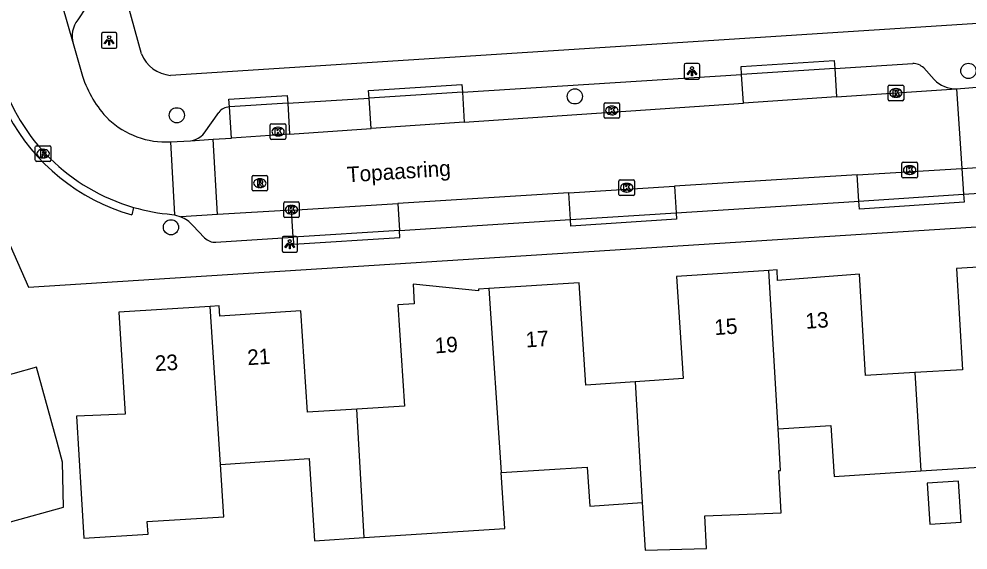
# Model space of a CAD drawing. Extents: x 159628 to 160723, y 388176 to 389416.
# Drawn here: x 160150.8 to 160211.8, y 388380.9 to 388415.1 of the extents above; entities that cross this region are included whole.
import ezdxf

# ---------------------------------------------------------------- set-up
doc = ezdxf.new("R2010")
doc.units = 0
for name, color, linetype in [('IMGEO_Boom', 7, 'Continuous'), ('IMGEO_Kolk', 7, 'Continuous'), ('IMGEO_Lichtpunt', 7, 'Continuous'), ('IMGEO_Openbare_ruimte_label', 7, 'Continuous'), ('IMGEO_Pand', 7, 'Continuous'), ('IMGEO_Pand_nummerreeks', 7, 'Continuous'), ('IMGEO_Parkeervlak_open', 7, 'Continuous'), ('IMGEO_Rijbaan_lokaal_open', 7, 'Continuous'), ('IMGEO_Rioolput', 7, 'Continuous'), ('IMGEO_Voetpad_open', 7, 'Continuous')]:
    doc.layers.add(name, color=color, linetype=linetype)

msp = doc.modelspace()

# ---------------------------------------------------------------- linework, layer by layer
at = {"layer": 'IMGEO_Boom'}
for centre in [(160211.861, 388411.787), (160186.535, 388410.145), (160160.917, 388408.929), (160160.543, 388401.717)]:
    msp.add_circle(centre, 0.489, dxfattribs=at)
at = {"layer": 'IMGEO_Kolk'}
for p, q in [((160206.692, 388409.942), (160206.692, 388410.794)), ((160206.767, 388410.868), (160207.619, 388410.868)), ((160207.18, 388410.648), (160207.205, 388410.648)), ((160207.693, 388410.794), (160207.693, 388409.942)), ((160207.619, 388409.868), (160206.767, 388409.868)), ((160207.203, 388410.088), (160207.178, 388410.088)), ((160188.414, 388408.813), (160188.414, 388409.665)), ((160188.489, 388409.739), (160189.341, 388409.739)), ((160188.902, 388409.519), (160188.927, 388409.519)), ((160189.415, 388409.665), (160189.415, 388408.813)), ((160189.341, 388408.739), (160188.489, 388408.739)), ((160188.925, 388408.959), (160188.9, 388408.959)), ((160166.934, 388407.454), (160166.934, 388408.306)), ((160167.009, 388408.38), (160167.861, 388408.38)), ((160167.422, 388408.16), (160167.447, 388408.16)), ((160167.935, 388408.306), (160167.935, 388407.454)), ((160167.861, 388407.38), (160167.009, 388407.38)), ((160167.445, 388407.6), (160167.42, 388407.6)), ((160207.578, 388404.976), (160207.578, 388405.828)), ((160207.653, 388405.902), (160208.505, 388405.902)), ((160208.066, 388405.682), (160208.091, 388405.682)), ((160208.579, 388405.828), (160208.579, 388404.976)), ((160208.505, 388404.902), (160207.653, 388404.902)), ((160208.089, 388405.122), (160208.064, 388405.122)), ((160189.37, 388403.837), (160189.37, 388404.689)), ((160189.445, 388404.763), (160190.297, 388404.763)), ((160189.858, 388404.543), (160189.883, 388404.543)), ((160190.371, 388404.689), (160190.371, 388403.837)), ((160190.297, 388403.763), (160189.445, 388403.763)), ((160189.881, 388403.983), (160189.856, 388403.983)), ((160167.796, 388402.421), (160167.796, 388403.273)), ((160167.871, 388403.347), (160168.723, 388403.347)), ((160168.284, 388403.127), (160168.309, 388403.127)), ((160168.797, 388403.273), (160168.797, 388402.421)), ((160168.307, 388402.567), (160168.282, 388402.567)), ((160168.723, 388402.347), (160167.871, 388402.347))]:
    msp.add_line(p, q, dxfattribs=at)
for points in [[(160206.692, 388409.942), (160206.692, 388410.794)], [(160206.767, 388410.868), (160207.619, 388410.868)], [(160207.013, 388410.568), (160207.136, 388410.568), (160207.136, 388410.417), (160207.266, 388410.568), (160207.43, 388410.568), (160207.284, 388410.417), (160207.437, 388410.168), (160207.285, 388410.168), (160207.2, 388410.332), (160207.136, 388410.265), (160207.136, 388410.168), (160207.013, 388410.168), (160207.013, 388410.568)], [(160207.693, 388410.794), (160207.693, 388409.942)], [(160207.619, 388409.868), (160206.767, 388409.868)], [(160188.414, 388408.813), (160188.414, 388409.665)], [(160188.489, 388409.739), (160189.341, 388409.739)], [(160188.735, 388409.439), (160188.858, 388409.439), (160188.858, 388409.288), (160188.988, 388409.439), (160189.152, 388409.439), (160189.006, 388409.288), (160189.159, 388409.039), (160189.007, 388409.039), (160188.922, 388409.203), (160188.858, 388409.136), (160188.858, 388409.039), (160188.735, 388409.039), (160188.735, 388409.439)], [(160189.415, 388409.665), (160189.415, 388408.813)], [(160189.341, 388408.739), (160188.489, 388408.739)], [(160166.934, 388407.454), (160166.934, 388408.306)], [(160167.009, 388408.38), (160167.861, 388408.38)], [(160167.255, 388408.08), (160167.378, 388408.08), (160167.378, 388407.929), (160167.508, 388408.08), (160167.672, 388408.08), (160167.526, 388407.929), (160167.679, 388407.68), (160167.527, 388407.68), (160167.442, 388407.844), (160167.378, 388407.777), (160167.378, 388407.68), (160167.255, 388407.68), (160167.255, 388408.08)], [(160167.935, 388408.306), (160167.935, 388407.454)], [(160167.861, 388407.38), (160167.009, 388407.38)], [(160207.578, 388404.976), (160207.578, 388405.828)], [(160207.653, 388405.902), (160208.505, 388405.902)], [(160207.899, 388405.602), (160208.022, 388405.602), (160208.022, 388405.451), (160208.152, 388405.602), (160208.316, 388405.602), (160208.17, 388405.451), (160208.323, 388405.202), (160208.171, 388405.202), (160208.086, 388405.366), (160208.022, 388405.299), (160208.022, 388405.202), (160207.899, 388405.202), (160207.899, 388405.602)], [(160208.579, 388405.828), (160208.579, 388404.976)], [(160208.505, 388404.902), (160207.653, 388404.902)], [(160189.37, 388403.837), (160189.37, 388404.689)], [(160189.445, 388404.763), (160190.297, 388404.763)], [(160189.691, 388404.463), (160189.814, 388404.463), (160189.814, 388404.312), (160189.944, 388404.463), (160190.108, 388404.463), (160189.962, 388404.312), (160190.115, 388404.063), (160189.963, 388404.063), (160189.878, 388404.227), (160189.814, 388404.16), (160189.814, 388404.063), (160189.691, 388404.063), (160189.691, 388404.463)], [(160190.371, 388404.689), (160190.371, 388403.837)], [(160190.297, 388403.763), (160189.445, 388403.763)], [(160167.796, 388402.421), (160167.796, 388403.273)], [(160167.871, 388403.347), (160168.723, 388403.347)], [(160168.117, 388403.047), (160168.24, 388403.047), (160168.24, 388402.896), (160168.37, 388403.047), (160168.534, 388403.047), (160168.388, 388402.896), (160168.541, 388402.647), (160168.389, 388402.647), (160168.304, 388402.811), (160168.24, 388402.744), (160168.24, 388402.647), (160168.117, 388402.647), (160168.117, 388403.047)], [(160168.797, 388403.273), (160168.797, 388402.421)], [(160168.723, 388402.347), (160167.871, 388402.347)]]:
    msp.add_lwpolyline(points, dxfattribs=at)
for centre, start, end in [((160206.769, 388410.792), 91.55205, 178.44795), ((160206.769, 388410.792), 91.55205, 178.44795), ((160207.617, 388410.792), 1.55205, 88.44795), ((160207.617, 388410.792), 1.55205, 88.44795), ((160206.769, 388409.944), 181.55205, 268.44795), ((160206.769, 388409.944), 181.55205, 268.44795), ((160207.617, 388409.944), 271.55205, 358.44795), ((160207.617, 388409.944), 271.55205, 358.44795), ((160188.491, 388409.663), 91.55205, 178.44795), ((160188.491, 388409.663), 91.55205, 178.44795), ((160189.339, 388409.663), 1.55205, 88.44795), ((160189.339, 388409.663), 1.55205, 88.44795), ((160188.491, 388408.815), 181.55205, 268.44795), ((160188.491, 388408.815), 181.55205, 268.44795), ((160189.339, 388408.815), 271.55205, 358.44795), ((160189.339, 388408.815), 271.55205, 358.44795), ((160167.011, 388408.304), 91.55205, 178.44795), ((160167.011, 388408.304), 91.55205, 178.44795), ((160167.859, 388408.304), 1.55205, 88.44795), ((160167.859, 388408.304), 1.55205, 88.44795), ((160167.011, 388407.456), 181.55205, 268.44795), ((160167.011, 388407.456), 181.55205, 268.44795), ((160167.859, 388407.456), 271.55205, 358.44795), ((160167.859, 388407.456), 271.55205, 358.44795), ((160207.655, 388405.826), 91.55205, 178.44795), ((160207.655, 388405.826), 91.55205, 178.44795), ((160208.503, 388405.826), 1.55205, 88.44795), ((160208.503, 388405.826), 1.55205, 88.44795), ((160207.655, 388404.978), 181.55205, 268.44795), ((160207.655, 388404.978), 181.55205, 268.44795), ((160208.503, 388404.978), 271.55205, 358.44795), ((160208.503, 388404.978), 271.55205, 358.44795), ((160189.447, 388404.687), 91.55205, 178.44795), ((160189.447, 388404.687), 91.55205, 178.44795), ((160190.295, 388404.687), 1.55205, 88.44795), ((160190.295, 388404.687), 1.55205, 88.44795), ((160189.447, 388403.839), 181.55205, 268.44795), ((160189.447, 388403.839), 181.55205, 268.44795), ((160190.295, 388403.839), 271.55205, 358.44795), ((160190.295, 388403.839), 271.55205, 358.44795), ((160167.873, 388403.271), 91.55205, 178.44795), ((160167.873, 388403.271), 91.55205, 178.44795), ((160168.721, 388403.271), 1.55205, 88.44795), ((160168.721, 388403.271), 1.55205, 88.44795), ((160167.873, 388402.423), 181.55205, 268.44795), ((160167.873, 388402.423), 181.55205, 268.44795), ((160168.721, 388402.423), 271.55205, 358.44795), ((160168.721, 388402.423), 271.55205, 358.44795)]:
    msp.add_arc(centre, 0.0765, start, end, dxfattribs=at)
for centre, major_axis, ratio, start_param, end_param in [((160207.179, 388410.368), (-0.387, 0.002), 0.722429, 4.712389, 7.853982), ((160207.204, 388410.368), (-0.39, 0.002), 0.717154, 1.570796, 4.712389), ((160188.901, 388409.239), (-0.387, 0.002), 0.722429, 4.712389, 7.853982), ((160188.926, 388409.239), (-0.39, 0.002), 0.717154, 1.570796, 4.712389), ((160167.421, 388407.88), (-0.387, 0.002), 0.722429, 4.712389, 7.853982), ((160167.446, 388407.88), (-0.39, 0.002), 0.717154, 1.570796, 4.712389), ((160208.065, 388405.402), (-0.387, 0.002), 0.722429, 4.712389, 7.853982), ((160208.09, 388405.402), (-0.39, 0.002), 0.717154, 1.570796, 4.712389), ((160189.857, 388404.263), (-0.387, 0.002), 0.722429, 4.712389, 7.853982), ((160189.882, 388404.263), (-0.39, 0.002), 0.717154, 1.570796, 4.712389), ((160168.283, 388402.847), (-0.387, 0.002), 0.722429, 4.712389, 7.853982), ((160168.308, 388402.847), (-0.39, 0.002), 0.717154, 1.570796, 4.712389)]:
    msp.add_ellipse(centre, major_axis=major_axis, ratio=ratio, start_param=start_param, end_param=end_param, dxfattribs=at)
at = {"layer": 'IMGEO_Lichtpunt'}
for p, q in [((160156.063, 388414.154), (160156.063, 388413.347)), ((160156.063, 388414.154), (160156.063, 388413.347)), ((160156.965, 388414.249), (160156.157, 388414.249)), ((160156.965, 388414.249), (160156.157, 388414.249)), ((160157.059, 388413.347), (160157.059, 388414.154)), ((160157.059, 388413.347), (160157.059, 388414.154)), ((160156.157, 388413.253), (160156.965, 388413.253)), ((160156.157, 388413.253), (160156.965, 388413.253)), ((160194.473, 388412.261), (160193.665, 388412.261)), ((160194.473, 388412.261), (160193.665, 388412.261)), ((160193.571, 388412.166), (160193.571, 388411.359)), ((160193.571, 388412.166), (160193.571, 388411.359)), ((160194.567, 388411.359), (160194.567, 388412.166)), ((160194.567, 388411.359), (160194.567, 388412.166)), ((160193.665, 388411.265), (160194.473, 388411.265)), ((160193.665, 388411.265), (160194.473, 388411.265)), ((160167.688, 388401.026), (160167.688, 388400.219)), ((160167.688, 388401.026), (160167.688, 388400.219)), ((160168.59, 388401.121), (160167.782, 388401.121)), ((160168.59, 388401.121), (160167.782, 388401.121)), ((160168.684, 388400.219), (160168.684, 388401.026)), ((160168.684, 388400.219), (160168.684, 388401.026)), ((160167.782, 388400.125), (160168.59, 388400.125)), ((160167.782, 388400.125), (160168.59, 388400.125))]:
    msp.add_line(p, q, dxfattribs=at)
for points in [[(160156.437, 388413.818), (160156.476, 388413.79), (160156.288, 388413.528), (160156.25, 388413.555), (160156.437, 388413.818)], [(160156.539, 388413.77), (160156.586, 388413.77), (160156.586, 388413.448), (160156.539, 388413.448), (160156.539, 388413.77)], [(160156.649, 388413.79), (160156.687, 388413.817), (160156.874, 388413.555), (160156.835, 388413.527), (160156.649, 388413.79)], [(160193.945, 388411.83), (160193.984, 388411.802), (160193.796, 388411.54), (160193.758, 388411.567), (160193.945, 388411.83)], [(160194.047, 388411.782), (160194.094, 388411.782), (160194.094, 388411.46), (160194.047, 388411.46), (160194.047, 388411.782)], [(160194.157, 388411.802), (160194.195, 388411.829), (160194.382, 388411.567), (160194.343, 388411.539), (160194.157, 388411.802)], [(160168.062, 388400.69), (160168.101, 388400.662), (160167.913, 388400.4), (160167.875, 388400.427), (160168.062, 388400.69)], [(160168.164, 388400.642), (160168.211, 388400.642), (160168.211, 388400.32), (160168.164, 388400.32), (160168.164, 388400.642)], [(160168.274, 388400.662), (160168.312, 388400.689), (160168.499, 388400.427), (160168.46, 388400.399), (160168.274, 388400.662)]]:
    msp.add_lwpolyline(points, dxfattribs=at)
for centre in [(160156.562, 388413.952), (160194.07, 388411.964), (160168.187, 388400.824)]:
    msp.add_circle(centre, 0.0994, dxfattribs=at)
for centre, start, end in [((160156.157, 388414.154), 90, 180), ((160156.157, 388414.154), 90, 180), ((160156.965, 388414.154), 0, 90), ((160156.965, 388414.154), 0, 90), ((160156.157, 388413.347), 180, 270), ((160156.157, 388413.347), 180, 270), ((160156.965, 388413.347), 270, 0), ((160156.965, 388413.347), 270, 360), ((160193.665, 388412.166), 90, 180), ((160193.665, 388412.166), 90, 180), ((160194.473, 388412.166), 0, 90), ((160194.473, 388412.166), 0, 90), ((160193.665, 388411.359), 180, 270), ((160193.665, 388411.359), 180, 270), ((160194.473, 388411.359), 270, 0), ((160194.473, 388411.359), 270, 360), ((160167.782, 388401.026), 90, 180), ((160167.782, 388401.026), 90, 180), ((160168.59, 388401.026), 0, 90), ((160168.59, 388401.026), 0, 90), ((160167.782, 388400.219), 180, 270), ((160167.782, 388400.219), 180, 270), ((160168.59, 388400.219), 270, 0), ((160168.59, 388400.219), 270, 360)]:
    msp.add_arc(centre, 0.0946, start, end, dxfattribs=at)
at = {"layer": 'IMGEO_Pand'}
for points in [[(160216.897, 388400.086), (160216.268, 388400.046), (160216.308, 388399.379), (160211.089, 388399.071), (160211.474, 388392.547), (160208.415, 388392.367)], [(160199.008, 388398.935), (160193.073, 388398.549), (160193.51, 388391.977), (160190.419, 388391.771)], [(160208.415, 388392.367), (160205.23, 388392.18), (160204.845, 388398.705), (160199.567, 388398.291), (160199.554, 388398.971), (160199.008, 388398.935)], [(160199.609, 388388.74), (160199.008, 388398.935)], [(160145.208, 388383.185), (160149.736, 388384.445), (160150.207, 388382.753), (160153.617, 388383.702), (160153.571, 388386.582), (160153.212, 388387.884), (160151.883, 388392.704), (160148.822, 388391.847), (160147.062, 388398.164), (160141.458, 388396.605)], [(160181.006, 388397.771), (160180.326, 388397.729), (160180.332, 388397.63), (160176.121, 388398.064), (160176.202, 388396.796), (160175.144, 388396.728), (160175.563, 388390.208), (160172.508, 388390.012)], [(160190.419, 388391.771), (160187.24, 388391.559), (160186.803, 388398.133), (160181.006, 388397.771)], [(160181.006, 388397.771), (160181.782, 388385.926)], [(160163.064, 388396.624), (160157.195, 388396.248), (160157.588, 388389.693), (160154.467, 388389.558), (160154.76, 388384.567), (160154.929, 388381.694), (160159.065, 388381.959), (160159.013, 388382.767), (160163.953, 388383.083), (160163.732, 388386.452)], [(160172.508, 388390.012), (160169.323, 388389.808), (160168.904, 388396.339), (160163.678, 388396.003), (160163.636, 388396.661), (160163.064, 388396.624)], [(160163.732, 388386.452), (160163.064, 388396.624)], [(160208.415, 388392.367), (160208.798, 388386.036)], [(160190.419, 388391.771), (160190.875, 388383.985)], [(160172.982, 388381.739), (160172.508, 388390.012)], [(160208.798, 388386.036), (160214.283, 388386.388), (160214.07, 388389.678), (160217.595, 388389.904)], [(160190.875, 388383.985), (160191.054, 388380.935), (160194.997, 388381.038), (160194.893, 388383.13), (160199.819, 388383.327), (160199.659, 388386.046), (160199.767, 388386.052), (160199.609, 388388.74)], [(160199.609, 388388.74), (160203.005, 388388.958), (160203.215, 388385.677), (160208.798, 388386.036)], [(160163.732, 388386.452), (160169.444, 388386.82), (160169.782, 388381.535), (160172.982, 388381.739)], [(160181.782, 388385.926), (160187.331, 388386.281), (160187.492, 388383.768), (160190.875, 388383.985)], [(160172.982, 388381.739), (160182.017, 388382.315), (160181.782, 388385.926)], [(160209.196, 388385.24), (160209.366, 388382.594), (160211.396, 388382.725), (160211.226, 388385.37), (160209.196, 388385.24)]]:
    msp.add_lwpolyline(points, dxfattribs=at)
at = {"layer": 'IMGEO_Parkeervlak_open'}
for points in [[(160203.262, 388411.95), (160203.377, 388410.111)], [(160197.38, 388409.703), (160197.264, 388411.565)], [(160179.297, 388410.411), (160179.42, 388408.481)], [(160173.416, 388408.073), (160173.291, 388410.032)], [(160168.052, 388409.701), (160164.3, 388409.464)], [(160164.428, 388407.462), (160164.3, 388409.464)], [(160168.052, 388409.701), (160168.179, 388407.717)], [(160211.432, 388405.502), (160211.545, 388403.842)], [(160204.809, 388403.406), (160204.699, 388405.085)], [(160192.938, 388404.356), (160193.051, 388402.649)], [(160186.25, 388402.214), (160186.137, 388403.934)], [(160175.137, 388403.252), (160175.251, 388401.511)], [(160168.401, 388401.073), (160168.293, 388402.828)]]:
    msp.add_lwpolyline(points, dxfattribs=at)
at = {"layer": 'IMGEO_Rijbaan_lokaal_open'}
for points in [[(160147.085, 388439.316), (160153.525, 388416.089), (160154.242, 388413.556)], [(160154.242, 388413.556), (160154.848, 388411.443)], [(160203.377, 388410.111), (160211.093, 388410.635)], [(160211.093, 388410.635), (160212.674, 388410.753)], [(160211.093, 388410.635), (160211.432, 388405.502)], [(160203.377, 388410.111), (160197.38, 388409.703)], [(160179.42, 388408.481), (160197.38, 388409.703)], [(160168.179, 388407.717), (160173.416, 388408.073)], [(160179.42, 388408.481), (160173.416, 388408.073)], [(160161.803, 388407.283), (160163.26, 388407.382)], [(160163.26, 388407.382), (160164.428, 388407.462)], [(160163.533, 388402.533), (160163.26, 388407.382)], [(160168.179, 388407.717), (160164.428, 388407.462)], [(160160.512, 388407.222), (160161.803, 388407.283)], [(160160.512, 388407.222), (160160.763, 388402.522)], [(160211.432, 388405.502), (160222.225, 388406.171)], [(160204.699, 388405.085), (160211.432, 388405.502)], [(160204.699, 388405.085), (160192.938, 388404.356)], [(160186.137, 388403.934), (160192.938, 388404.356)], [(160186.137, 388403.934), (160175.137, 388403.252)], [(160168.293, 388402.828), (160175.137, 388403.252)], [(160158.127, 388403.001), (160158.019, 388402.512)], [(160160.605, 388402.545), (160160.763, 388402.522)], [(160160.763, 388402.522), (160161.176, 388402.382)], [(160163.533, 388402.533), (160161.176, 388402.382)], [(160168.293, 388402.828), (160163.533, 388402.533)]]:
    msp.add_lwpolyline(points, dxfattribs=at)
for centre, radius, start, end in [((160161.64, 388415.116), 12.614, 196.71975, 253.83123), ((160161.596, 388413.629), 7.093, 197.95218, 224.13435), ((160161.639, 388415.115), 13.113, 208.02112, 253.97576), ((160160.196, 388412.563), 5.351, 226.37807, 273.38042), ((160161.6, 388414.911), 12.406, 253.74476, 265.40147)]:
    msp.add_arc(centre, radius, start, end, dxfattribs=at)
at = {"layer": 'IMGEO_Rioolput'}
for p, q in [((160151.813, 388406.036), (160151.813, 388406.888)), ((160151.888, 388406.962), (160152.74, 388406.962)), ((160152.301, 388406.742), (160152.326, 388406.742)), ((160152.814, 388406.888), (160152.814, 388406.036)), ((160152.324, 388406.182), (160152.299, 388406.182)), ((160152.74, 388405.962), (160151.888, 388405.962)), ((160165.763, 388404.132), (160165.763, 388404.984)), ((160165.838, 388405.058), (160166.69, 388405.058)), ((160166.764, 388404.984), (160166.764, 388404.132)), ((160166.274, 388404.278), (160166.249, 388404.278)), ((160166.251, 388404.838), (160166.276, 388404.838)), ((160166.69, 388404.058), (160165.838, 388404.058))]:
    msp.add_line(p, q, dxfattribs=at)
for points in [[(160151.813, 388406.036), (160151.813, 388406.888)], [(160151.888, 388406.962), (160152.74, 388406.962)], [(160152.814, 388406.888), (160152.814, 388406.036)], [(160152.402, 388406.66), (160152.15, 388406.662), (160152.15, 388406.262)], [(160152.15, 388406.262), (160152.274, 388406.262), (160152.274, 388406.424), (160152.285, 388406.424)], [(160152.328, 388406.581), (160152.274, 388406.581), (160152.274, 388406.5)], [(160152.274, 388406.5), (160152.326, 388406.5)], [(160152.332, 388406.395), (160152.403, 388406.262), (160152.543, 388406.262), (160152.478, 388406.388)], [(160152.74, 388405.962), (160151.888, 388405.962)], [(160165.763, 388404.132), (160165.763, 388404.984)], [(160165.838, 388405.058), (160166.69, 388405.058)], [(160166.764, 388404.984), (160166.764, 388404.132)], [(160166.352, 388404.756), (160166.1, 388404.758), (160166.1, 388404.358)], [(160166.1, 388404.358), (160166.224, 388404.358), (160166.224, 388404.52), (160166.235, 388404.52)], [(160166.278, 388404.677), (160166.224, 388404.677), (160166.224, 388404.596)], [(160166.224, 388404.596), (160166.276, 388404.596)], [(160166.282, 388404.491), (160166.353, 388404.358), (160166.493, 388404.358), (160166.428, 388404.484)], [(160166.69, 388404.058), (160165.838, 388404.058)]]:
    msp.add_lwpolyline(points, dxfattribs=at)
for centre, radius, start, end in [((160151.89, 388406.886), 0.0765, 91.55205, 178.44795), ((160151.89, 388406.886), 0.0765, 91.55205, 178.44795), ((160152.738, 388406.886), 0.0765, 1.55205, 88.44795), ((160152.738, 388406.886), 0.0765, 1.55205, 88.44795), ((160152.284, 388406.371), 0.0533, 26.02933, 88.69889), ((160152.31, 388406.689), 0.19, 274.7715, 282.96867), ((160152.334, 388406.485), 0.0964, 77.00612, 93.18647), ((160152.348, 388406.542), 0.0378, 276.66336, 79.67722), ((160152.401, 388406.55), 0.109, 350.36119, 89.41601), ((160152.399, 388406.55), 0.112, 277.58423, 350.98172), ((160152.383, 388406.335), 0.108, 29.51342, 73.79051), ((160151.89, 388406.038), 0.0765, 181.55205, 268.44795), ((160151.89, 388406.038), 0.0765, 181.55205, 268.44795), ((160152.738, 388406.038), 0.0765, 271.55205, 358.44795), ((160152.738, 388406.038), 0.0765, 271.55205, 358.44795), ((160165.84, 388404.982), 0.0765, 91.55205, 178.44795), ((160165.84, 388404.982), 0.0765, 91.55205, 178.44795), ((160166.688, 388404.982), 0.0765, 1.55205, 88.44795), ((160166.688, 388404.982), 0.0765, 1.55205, 88.44795), ((160166.234, 388404.467), 0.0533, 26.02933, 88.69889), ((160166.26, 388404.785), 0.19, 274.7715, 282.96867), ((160166.284, 388404.581), 0.0964, 77.00612, 93.18647), ((160166.298, 388404.638), 0.0378, 276.66336, 79.67722), ((160166.351, 388404.646), 0.109, 350.36119, 89.41601), ((160166.349, 388404.646), 0.112, 277.58423, 350.98172), ((160166.333, 388404.431), 0.108, 29.51342, 73.79051), ((160165.84, 388404.134), 0.0765, 181.55205, 268.44795), ((160165.84, 388404.134), 0.0765, 181.55205, 268.44795), ((160166.688, 388404.134), 0.0765, 271.55205, 358.44795), ((160166.688, 388404.134), 0.0765, 271.55205, 358.44795)]:
    msp.add_arc(centre, radius, start, end, dxfattribs=at)
for centre, major_axis, ratio, start_param, end_param in [((160152.3, 388406.462), (-0.387, 0.002), 0.722429, 4.712389, 7.853982), ((160152.325, 388406.462), (-0.39, 0.002), 0.717154, 1.570796, 4.712389), ((160166.25, 388404.558), (-0.387, 0.002), 0.722429, 4.712389, 7.853982), ((160166.275, 388404.558), (-0.39, 0.002), 0.717154, 1.570796, 4.712389)]:
    msp.add_ellipse(centre, major_axis=major_axis, ratio=ratio, start_param=start_param, end_param=end_param, dxfattribs=at)
at = {"layer": 'IMGEO_Voetpad_open'}
for points in [[(160158.642, 388412.875), (160157.756, 388416.075), (160154.009, 388429.596), (160146.76, 388455.755)], [(160155.094, 388415.892), (160154.54, 388415.071)], [(160213.461, 388414.898), (160160.517, 388411.5)], [(160197.264, 388411.565), (160197.231, 388412.073), (160203.229, 388412.466), (160203.262, 388411.95)], [(160203.262, 388411.95), (160208.277, 388412.269)], [(160203.262, 388411.95), (160197.264, 388411.565)], [(160208.982, 388411.979), (160209.658, 388411.229)], [(160179.297, 388410.411), (160197.264, 388411.565)], [(160173.291, 388410.032), (160173.26, 388410.528), (160179.266, 388410.909), (160179.297, 388410.411)], [(160179.297, 388410.411), (160173.291, 388410.032)], [(160164.3, 388409.464), (160164.269, 388409.962), (160168.021, 388410.2), (160168.052, 388409.701)], [(160168.052, 388409.701), (160173.291, 388410.032)], [(160162.677, 388407.772), (160163.625, 388409.106)], [(160149.951, 388401.077), (160151.369, 388397.86), (160251.805, 388404.253)], [(160211.545, 388403.842), (160222.33, 388404.521)], [(160211.545, 388403.842), (160211.579, 388403.343), (160204.844, 388402.886), (160204.809, 388403.406)], [(160204.809, 388403.406), (160211.545, 388403.842)], [(160193.051, 388402.649), (160204.507, 388403.386), (160204.809, 388403.406)], [(160193.051, 388402.649), (160193.078, 388402.245), (160186.275, 388401.791), (160186.25, 388402.214)], [(160186.25, 388402.214), (160193.051, 388402.649)], [(160161.954, 388401.828), (160162.71, 388401.036)], [(160175.251, 388401.511), (160186.25, 388402.214)], [(160175.251, 388401.511), (160168.401, 388401.073)], [(160168.401, 388401.073), (160168.428, 388400.631), (160175.261, 388401.065), (160175.251, 388401.511)], [(160163.429, 388400.755), (160168.401, 388401.073)]]:
    msp.add_lwpolyline(points, dxfattribs=at)
for centre, radius, start, end in [((160155.933, 388414.01), 1.751, 142.71482, 195.02919), ((160160.696, 388413.711), 2.218, 202.13271, 265.35961), ((160208.257, 388411.217), 1.052, 46.39164, 88.88898), ((160211.06, 388412.586), 1.951, 224.05985, 270.96718), ((160164.323, 388408.606), 0.858, 91.51154, 144.36876), ((160161.55, 388408.76), 1.499, 279.70527, 318.74846), ((160160.458, 388400.55), 1.968, 40.50196, 68.59005), ((160163.372, 388401.671), 0.917, 223.77267, 273.53417)]:
    msp.add_arc(centre, radius, start, end, dxfattribs=at)

# ---------------------------------------------------------------- texts
at = {"layer": 'IMGEO_Openbare_ruimte_label'}
msp.add_text('Topaasring', height=1, rotation=3.72643, dxfattribs=at).set_placement((160171.895, 388404.607))
at = {"layer": 'IMGEO_Pand_nummerreeks'}
for s, rotation, p in [('15', 3.9706, (160195.542, 388394.772)), ('13', 3.96842, (160201.407, 388395.179)), ('19', 3.72145, (160177.549, 388393.597)), ('17', 3.72145, (160183.4, 388393.978)), ('21', 3.67404, (160165.484, 388392.833)), ('23', 3.67266, (160159.538, 388392.451))]:
    msp.add_text(s, height=1, rotation=rotation, dxfattribs=at).set_placement(p)

doc.saveas('drawing.dxf')
